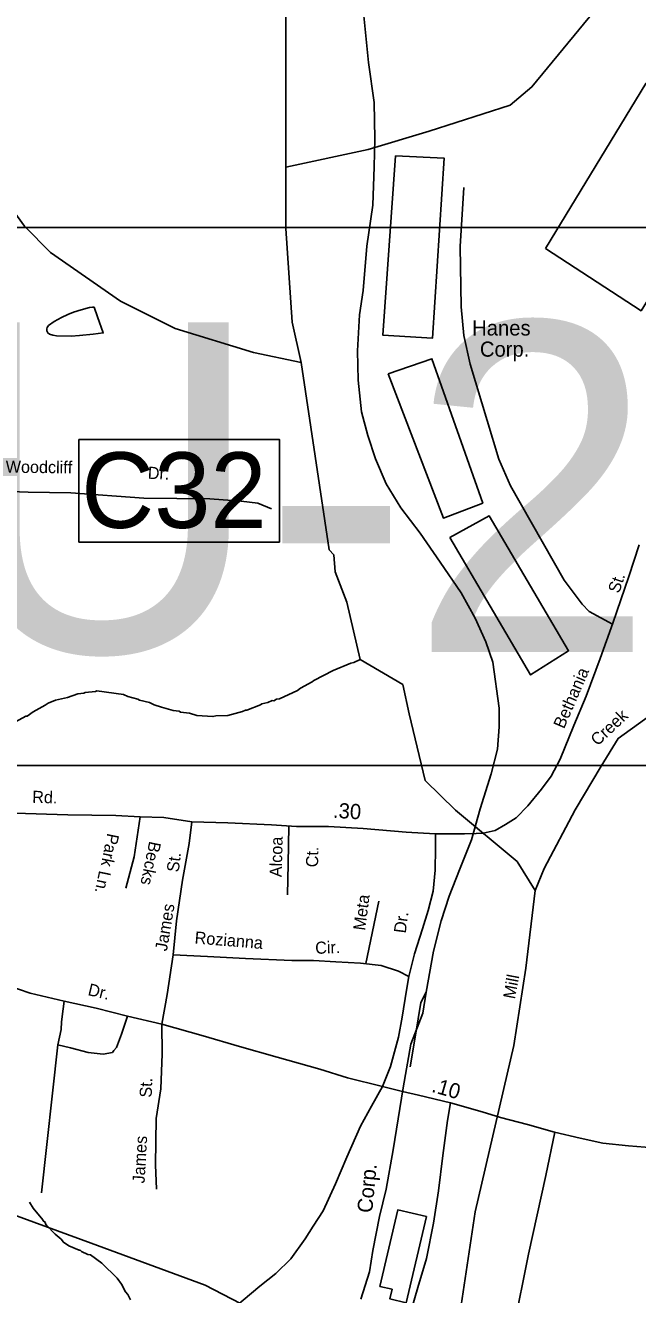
# Model space of a CAD drawing. Extents: x 1551653 to 1702041, y 811336 to 920032.
# Drawn here: x 1617224 to 1620546, y 881998 to 888884 of the extents above; entities that cross this region are included whole.
import ezdxf

# ---------------------------------------------------------------- set-up
doc = ezdxf.new("R2010")
doc.units = 0
for name, color, linetype in [('Old_Level_10', 7, 'Continuous'), ('Old_Level_11', 7, 'Continuous'), ('Old_Level_14', 7, 'Continuous'), ('Old_Level_17', 7, 'Continuous'), ('Old_Level_21', 7, 'Continuous'), ('Old_Level_24', 7, 'Continuous'), ('Old_Level_3', 7, 'Continuous'), ('Old_Level_31', 7, 'Continuous'), ('Old_Level_32', 7, 'Continuous'), ('Old_Level_35', 7, 'Continuous'), ('Old_Level_41', 7, 'Continuous'), ('Old_Level_44', 7, 'Continuous'), ('Old_Level_50', 7, 'Continuous'), ('Old_Level_56', 7, 'Continuous'), ('Old_Level_59', 7, 'Continuous'), ('Old_Level_62', 7, 'Continuous')]:
    doc.layers.add(name, color=color, linetype=linetype)

msp = doc.modelspace()

# ---------------------------------------------------------------- linework, layer by layer
at = {"layer": 'Old_Level_3'}
msp.add_lwpolyline([(1623016.732, 884869.703), (1616180.215, 884869.703), (1616180.215, 887788.304), (1623016.732, 887788.304), (1623016.732, 884869.703)], dxfattribs=at)
at = {"layer": 'Old_Level_31'}
for p, q in [((1619708.745, 884500.946), (1619708.745, 884500.946)), ((1619790.478, 882991.796), (1619790.478, 882991.796))]:
    msp.add_line(p, q, dxfattribs=at)
msp.add_lwpolyline([(1617514.453, 886637.948), (1618602.326, 886637.948), (1618602.326, 886081.156), (1617514.453, 886081.156), (1617514.453, 886637.948)], dxfattribs=at)
at = {"layer": 'Old_Level_32'}
for points in [[(1620553.578, 886065.348), (1620499.041, 885893.846), (1620411.395, 885640.489), (1620343.225, 885449.106), (1620267.264, 885244.473), (1620199.094, 885086.612), (1620124.893, 884902.929), (1620076.006, 884811.469), (1620025.13, 884740.058), (1619950.278, 884650.925), (1619886.456, 884584.955), (1619829.421, 884549.083), (1619772.386, 884516.471), (1619708.745, 884500.946)], [(1619708.745, 884500.946), (1619670.651, 884499.968), (1619606.169, 884498.535), (1619448.1, 884498.535), (1619290.032, 884506.688), (1619057.003, 884526.255), (1618869.602, 884537.669), (1618695.238, 884537.669), (1618559.167, 884546.627), (1618323.265, 884557.497), (1618127.715, 884563.71)], [(1617123.617, 883676.632), (1617250.06, 883634.426), (1617434.868, 883589.876), (1617608.298, 883551.529), (1617777.747, 883509.666), (1617964.096, 883465.922), (1618189.303, 883401.334), (1618386.475, 883345.097), (1618589.808, 883286.738), (1618821.028, 883222.204), (1618972.347, 883174.504), (1619162.423, 883126.634), (1619270.861, 883100.756)], [(1619801.663, 882959.285), (1619948.795, 882920.407), (1620095.755, 882879.233), (1620234.158, 882847.383), (1620357.126, 882820.536), (1620495.745, 882804.877), (1620587.412, 882798.165), (1620721.559, 882795.928), (1620846.763, 882799.06), (1620967.496, 882818.3), (1621099.407, 882849.619), (1621213.432, 882887.651), (1621309.57, 882927.92), (1621461.604, 882997.271), (1621702.476, 883113.644), (1621891.695, 883186.054), (1622065.493, 883267.821), (1622283.543, 883360.023), (1622520.574, 883463.271), (1622765.019, 883573.545), (1622904.651, 883638.154)], [(1619270.861, 883100.756), (1619357.254, 883080.232), (1619530.702, 883038.287), (1619701.903, 882989.029), (1619801.663, 882959.285)]]:
    msp.add_lwpolyline(points, dxfattribs=at)
at = {"layer": 'Old_Level_35'}
for p, q in [((1617813.755, 884373.201), (1617846.752, 884590.876)), ((1617768.811, 884202.932), (1617813.755, 884373.201)), ((1619142.828, 884132.255), (1619071.52, 883794.92)), ((1617401.087, 883353.236), (1617312.428, 882550.379))]:
    msp.add_line(p, q, dxfattribs=at)
for points in [[(1620409.795, 885635.865), (1620283.727, 885704.671), (1620244.842, 885743.578), (1620147.633, 885874.891), (1619856.005, 886385.55), (1619792.819, 886531.452), (1619729.633, 886740.579), (1619637.284, 887046.975), (1619603.261, 887202.604), (1619588.679, 887358.233), (1619583.819, 887684.082), (1619603.261, 888005.067)], [(1618559.313, 886261.748), (1618486.015, 886292.634), (1618395.355, 886302.285), (1618225.612, 886315.798), (1617866.369, 886319.773), (1617470.27, 886348.966), (1617240.389, 886351.436), (1617003.763, 886360.932), (1616855.794, 886366.739), (1616795.822, 886371.893), (1616751.969, 886375.195), (1616730.239, 886377.684), (1616712.163, 886374.095), (1616700.812, 886365.111), (1616689.736, 886263.274), (1616682.417, 886139.35), (1616664.53, 885994.275)], [(1617846.752, 884590.876), (1617714.728, 884598.277), (1617455.183, 884600.529), (1617167.776, 884610.18), (1616911.23, 884615.972)], [(1618127.715, 884563.71), (1617975.99, 884587.016), (1617846.752, 884590.876)], [(1618127.715, 884563.71), (1618112.195, 884445.687), (1618076.827, 884246.038), (1618044.15, 884026.6), (1618026.791, 883841.286)], [(1618653.871, 884540.392), (1618649.494, 884334.827), (1618645.685, 884167.006)], [(1619449.541, 884498.46), (1619449.541, 884421.151), (1619447.989, 884301.576), (1619437.125, 884186.659), (1619409.189, 884082.613), (1619378.15, 883983.225), (1619334.694, 883847.811), (1619305.207, 883723.577)], [(1618026.791, 883841.286), (1617993.999, 883627.018), (1617964.096, 883465.922)], [(1619305.207, 883723.577), (1619249.335, 883753.083), (1619154.664, 883784.141), (1619042.921, 883796.565), (1618907.898, 883804.33), (1618787.55, 883810.431), (1618669.119, 883810.401), (1618417.895, 883822.053), (1618212.186, 883832.437), (1618026.791, 883841.286)], [(1619305.207, 883723.577), (1619292.79, 883650.28), (1619267.959, 883502.752), (1619249.335, 883395.6), (1619205.88, 883235.648), (1619162.423, 883126.634)], [(1617434.868, 883589.876), (1617429.046, 883548.056), (1617420.224, 883478.194), (1617417.77, 883436.219), (1617401.087, 883353.236)], [(1617401.087, 883353.236), (1617468.648, 883336.333), (1617564.36, 883310.979), (1617645.996, 883302.528), (1617696.667, 883310.979), (1617704.236, 883322.935), (1617718.566, 883338.854), (1617745.236, 883410.557), (1617777.747, 883509.666)], [(1617964.096, 883465.922), (1617966.911, 883305.344), (1617958.466, 883113.779), (1617933.13, 882953.201), (1617930.315, 882702.475), (1617935.945, 882570.069)], [(1619162.423, 883126.634), (1619101.896, 883021.035), (1619042.921, 882912.33), (1618968.425, 882743.993), (1618906.346, 882599.571), (1618839.611, 882453.286), (1618785.757, 882370.051), (1618742.302, 882300.169), (1618664.702, 882193.017), (1618582.447, 882112.265), (1618497.087, 882043.936), (1618405.52, 881967.843), (1618358.961, 881927.466), (1618304.641, 881877.773), (1618262.738, 881831.185), (1618219.989, 881771.34)], [(1619530.702, 883038.287), (1619514.95, 882942.552), (1619488.884, 882752.769), (1619464.78, 882561.142), (1619438.802, 882385.568), (1619400.692, 882194.027), (1619353.068, 882036.501), (1619305.243, 881869.172), (1619263.504, 881715.727), (1619244.797, 881651.869), (1619226.506, 881628.227), (1619206.496, 881618.428), (1619178.547, 881621.797), (1619148.599, 881635.012), (1619057.222, 881678.093), (1618949.715, 881715.297), (1618911.28, 881724.484), (1618841.493, 881738.211), (1618667.929, 881756.022), (1618400.076, 881751.054), (1618219.989, 881771.34)], [(1620097.227, 882878.894), (1620047.403, 882644.364), (1619954.687, 882217.593), (1619872.22, 881812.63), (1619817.243, 881549.389), (1619771.292, 881356.007)]]:
    msp.add_lwpolyline(points, dxfattribs=at)
at = {"layer": 'Old_Level_41'}
for points in [[(1620045.982, 887674.29), (1620590.056, 888569.322), (1621115.368, 888231.338), (1620565.041, 887336.305), (1620045.982, 887674.29)], [(1619233.164, 888177.041), (1619164.284, 887203.061), (1619433.282, 887188.124), (1619495.82, 888164.523), (1619233.164, 888177.041)], [(1619192.482, 886993.946), (1619492.66, 886211.575), (1619705.287, 886292.942), (1619430.124, 887075.312), (1619192.482, 886993.946)], [(1619527.418, 886105.266), (1619965.178, 885360.449), (1620171.55, 885491.888), (1619740.044, 886224.186), (1619527.418, 886105.266)], [(1619400.079, 882421.505), (1619290.733, 881953.949), (1619201.897, 881974.725), (1619214.16, 882027.159), (1619147.469, 882042.755), (1619244.55, 882457.877), (1619400.079, 882421.505)]]:
    msp.add_lwpolyline(points, dxfattribs=at)
at = {"layer": 'Old_Level_44'}
for points in [[(1619398.628, 883639.326), (1619439.147, 883860.834), (1619480.928, 884026.284), (1619524.261, 884159.682), (1619579.803, 884303.042), (1619645.554, 884466.201), (1619691.847, 884634.392), (1619751.319, 884823.912), (1619784.849, 884957.51), (1619794.407, 885079.2), (1619794.407, 885179.404), (1619760.22, 885428.691), (1619721.74, 885539.61), (1619665.119, 885668.235), (1619589.336, 885806.169), (1619474.567, 885972.361), (1619366.511, 886129.504), (1619262.036, 886266.706), (1619182.461, 886396.196), (1619123.8, 886532.869), (1619082.305, 886659.941), (1619047.689, 886788.32), (1619029.144, 886960.046), (1619026.952, 887118.185), (1619037.523, 887313.652), (1619057.425, 887446.525), (1619076.737, 887687.07), (1619108.862, 887909.334), (1619117.445, 888117.663), (1619119.591, 888268.004), (1619117.445, 888465.595), (1619085.258, 888682.515), (1619059.298, 888953.364)], [(1619044.401, 881973.823), (1619090.479, 882121.398), (1619108.91, 882236.692), (1619145.772, 882421.161), (1619182.497, 882570.943), (1619219.359, 882783.082), (1619273.634, 883120.107), (1619316.279, 883357.58), (1619381.509, 883525.605), (1619398.628, 883639.326)], [(1619398.628, 883639.326), (1619370.082, 883583.673), (1619340.056, 883405.976), (1619312.359, 883234.438)]]:
    msp.add_lwpolyline(points, dxfattribs=at)
at = {"layer": 'Old_Level_50'}
for p, q in [((1619682.079, 884517.004), (1619682.079, 884517.004)), ((1619769.159, 882989.271), (1619769.159, 882989.271))]:
    msp.add_line(p, q, dxfattribs=at)
at = {"layer": 'Old_Level_56'}
msp.add_lwpolyline([(1616022.198, 882856.207), (1616375.895, 882722.946), (1616903.378, 882524.922), (1617582.143, 882277.396), (1618199.287, 882050.333), (1618582.639, 881850.031)], dxfattribs=at)
at = {"layer": 'Old_Level_59'}
for points in [[(1618637.345, 888115.734), (1619084.791, 888210.679), (1619415.713, 888310.958), (1619854.762, 888451.103), (1619972.769, 888550.45), (1620311.823, 888963.733), (1620567.831, 889391.881), (1620863.823, 889737.189), (1621133.774, 889961.414), (1621320.782, 890239.977), (1621373.788, 890481.836), (1621468.829, 890663.717), (1621704.844, 890895.221), (1621782.764, 891100.478), (1621791.786, 891770.076), (1621942.807, 892449.823)], [(1618637.345, 888115.734), (1618636.753, 889017.559), (1618573.802, 889268.338), (1618261.155, 890143.306), (1618236.138, 890193.031), (1618253.32, 890436.683), (1618289.799, 890640.717), (1618272.609, 890869.597), (1618130.787, 891059.878)], [(1618719.799, 887056.031), (1618461.741, 887110.472), (1618037.795, 887240.578), (1617739.752, 887387.805), (1617359.791, 887651.604), (1617219.74, 887795.551), (1616777.75, 888401.993), (1616259.789, 888931.232), (1616069.808, 889069.642), (1615515.757, 889366.558), (1615161.735, 889705.304), (1615003.742, 889774.099), (1614787.72, 889834.281), (1614484.755, 890198.351)], [(1618719.799, 887056.031), (1618671.816, 887273.693), (1618637.778, 887783.145), (1618637.345, 888115.734)], [(1619990.814, 884190.633), (1619891.548, 884347.295), (1619557.174, 884625.855), (1619394.092, 884786.934), (1619306.114, 885149.9), (1619271.799, 885308.269), (1619040.102, 885443.157), (1618968.732, 885754.258), (1618904.756, 885919.735), (1618897.784, 886011.803), (1618872.768, 886038.46), (1618719.799, 887056.031)], [(1619990.814, 884190.633), (1620039.609, 884310.784), (1620206.982, 884628.647), (1620347.825, 884865.641), (1620440.095, 885015.982), (1620693.301, 885198.539), (1620849.945, 885254.38), (1621227.791, 885708.326), (1621387.834, 885819.977), (1621613.801, 885894.206), (1621986.647, 885961.045), (1622257.767, 886009.137), (1622722.528, 886092.623), (1623152.949, 886155.382), (1623416.219, 886216.617), (1623820.512, 886585.781), (1624047.679, 886763.183), (1624164.452, 886834.994), (1624253.677, 886889.898), (1624721.878, 887030.797)], [(1619154.96, 881155.094), (1619272.494, 881280.576), (1619448.797, 881460.957), (1619534.989, 881578.597), (1619664.277, 882447.723), (1619874.688, 883350.174), (1619939.014, 883769.234), (1619990.814, 884190.633)]]:
    msp.add_lwpolyline(points, dxfattribs=at)
at = {"layer": 'Old_Level_62'}
for points in [[(1617598.266, 887355.304), (1617616.413, 887303.323), (1617646.454, 887215.869), (1617591.397, 887209.512), (1617517.886, 887201.003), (1617472.159, 887198.337), (1617393.214, 887199.772), (1617372.504, 887202.848), (1617354.664, 887208.692), (1617345.335, 887215.869), (1617340.311, 887226.326), (1617340.003, 887237.092), (1617341.951, 887245.601), (1617349.641, 887255.854), (1617379.988, 887278.102), (1617419.768, 887299.222), (1617453.807, 887316.139), (1617484.975, 887327.52), (1617527.523, 887340.233), (1617571.404, 887352.844), (1617588.834, 887354.997), (1617598.266, 887355.304)], [(1617170.323, 885106.19), (1617226.814, 885137.256), (1617234.811, 885137.153), (1617267.107, 885160.632), (1617331.699, 885195.491), (1617347.795, 885207.179), (1617388.088, 885222.557), (1617452.269, 885237.424), (1617508.556, 885258.544), (1617540.647, 885261.927), (1617548.644, 885265.823), (1617604.725, 885270.847), (1617612.825, 885274.743), (1617756.361, 885254.341), (1617780.25, 885243.883), (1617833.974, 885229.017), (1617843.816, 885222.865), (1617897.642, 885209.947), (1617923.376, 885197.541), (1617963.156, 885184.828), (1618026.928, 885167.809), (1618058.813, 885163.195), (1618066.708, 885159.094), (1618114.587, 885152.327), (1618154.368, 885139.614), (1618242.232, 885134.18), (1618258.329, 885137.871), (1618322.305, 885140.844), (1618402.583, 885161.452), (1618418.68, 885169.141), (1618426.677, 885169.039), (1618499.163, 885197.849), (1618507.262, 885203.693), (1618539.353, 885211.177), (1618563.446, 885220.712), (1618571.443, 885220.609), (1618587.54, 885228.299), (1618603.637, 885230.042), (1618700.319, 885276.384), (1618716.415, 885288.174), (1618781.007, 885323.033), (1618789.106, 885330.928), (1618893.888, 885385.164), (1618990.467, 885423.509), (1619006.564, 885427.199), (1619040.102, 885443.157)], [(1617246.499, 882499.158), (1617265.979, 882466.863), (1617318.985, 882404.014), (1617320.728, 882398.58), (1617332.724, 882389.763), (1617332.621, 882383.714), (1617338.465, 882375.614), (1617385.73, 882326.812), (1617419.256, 882298.31), (1617430.944, 882282.111), (1617460.676, 882263.553), (1617516.245, 882238.64), (1617522.192, 882238.537), (1617528.138, 882232.488), (1617563.818, 882215.879), (1617577.761, 882213.623), (1617639.072, 882168.614), (1617721.708, 882087.209), (1617745.186, 882054.81), (1617768.46, 882012.467), (1617780.25, 881998.216), (1617793.783, 881970.021)]]:
    msp.add_lwpolyline(points, dxfattribs=at)

# ---------------------------------------------------------------- texts
at = {"layer": 'Old_Level_10'}
for s, rotation, p in [('Woodcliff', 359.3842833, (1617117.415, 886457.501)), ('Dr.', 357.0186583, (1617887.232, 886425.03)), ('Rd.', 358.2551944, (1617260.734, 884666.669)), ('Park', 258.4647417, (1617669.455, 884504.509)), ('Alcoa', 88.6997778, (1618615.347, 884262.419)), ('Becks', 258.3026222, (1617897.018, 884461.262)), ('Ct.', 88.6997778, (1618812.011, 884316.052)), ('St.', 82.9113972, (1618055.906, 884287.448)), ('Ln.', 258.2354278, (1617625.144, 884301.855)), ('James', 80.5922111, (1617992.097, 883858.697)), ('Meta', 82.6531, (1619067.433, 883971.14)), ('Dr.', 82.6531, (1619287.962, 883956.131)), ('Rozianna', 355.2283611, (1618140.853, 883903.787)), ('Cir.', 1.9809583, (1618797.746, 883846.677)), ('St.', 88.1996167, (1617909.496, 883066.404)), ('James', 86.7537083, (1617870.848, 882600.267))]:
    msp.add_text(s, height=65.6167, rotation=rotation, dxfattribs=at).set_placement(p)
at = {"layer": 'Old_Level_11'}
for s, rotation, p in [('St.', 71.3851139, (1620445.452, 885799.167)), ('Bethania', 66.6021861, (1620146.416, 885064.291)), ('Dr.', 346.541575, (1617559.398, 883623.928))]:
    msp.add_text(s, height=65.6167, rotation=rotation, dxfattribs=at).set_placement(p)
at = {"layer": 'Old_Level_14'}
msp.add_text('Corp.', height=82.0208, rotation=84.5589417, dxfattribs=at).set_placement((1619105.687, 882438.708))
at = {"layer": 'Old_Level_17'}
for s, rotation, p in [('.30', 356.5146, (1618891.381, 884585.678)), ('.10', 343.9485444, (1619423.814, 883099.052))]:
    msp.add_text(s, height=82.0208, rotation=rotation, dxfattribs=at).set_placement(p)
at = {"layer": 'Old_Level_21'}
for s, rotation, p in [('Creek', 43.0569306, (1620328.289, 884971.711)), ('Mill', 79.1013583, (1619879.882, 883598.621))]:
    msp.add_text(s, height=65.6167, rotation=rotation, dxfattribs=at).set_placement(p)
at = {"layer": 'Old_Level_24'}
for s, p in [('Hanes', (1619648.269, 887201.815)), ('Corp.', (1619690.263, 887086.86))]:
    msp.add_text(s, height=82.0208, dxfattribs=at).set_placement(p)
at = {"layer": 'Old_Level_3'}
msp.add_text('U-2826', height=1788.0542, dxfattribs=at).set_placement((1616785.775, 885484.887))
at = {"layer": 'Old_Level_31'}
msp.add_text('C32', height=410.1042, dxfattribs=at).set_placement((1617527.176, 886157.771))

doc.saveas('drawing.dxf')
